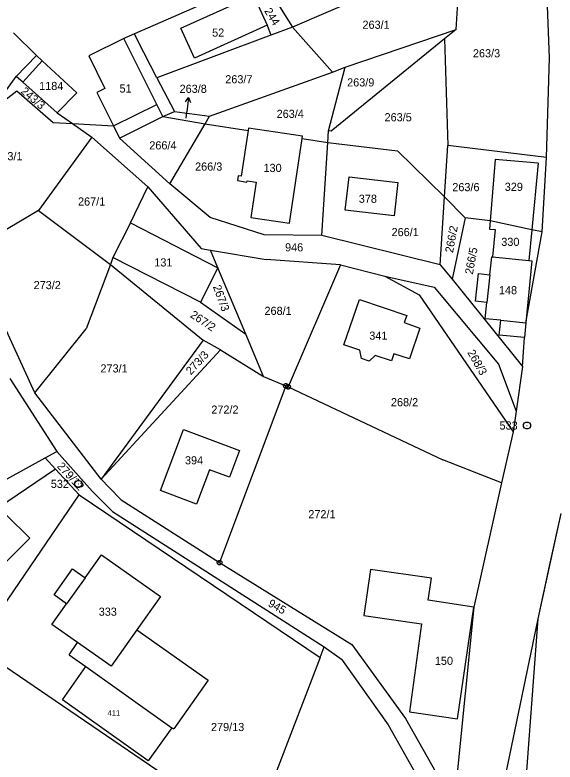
# Model space of a CAD drawing. Extents: x -593358 to -590116, y -1072518 to -1068420.
# Drawn here: x -591907.3 to -591794.4, y -1071223.8 to -1071067.8 of the extents above; entities that cross this region are included whole.
import ezdxf

# ---------------------------------------------------------------- set-up
doc = ezdxf.new("R2010")
doc.units = 0
for name, color, linetype in [('Parcela KN', 7, 'Continuous'), ('Parcela ZE', 7, 'Continuous'), ('Parcelní číslo', 7, 'Continuous'), ('Parcelní číslo_stavební', 7, 'Continuous'), ('stavby - vnitřní kresba', 7, 'Continuous'), ('Vnitřní obvod', 7, 'Continuous'), ('Vrstva 16', 7, 'Continuous'), ('Vrstva 17', 7, 'Continuous'), ('Vrstva 24', 7, 'Continuous')]:
    doc.layers.add(name, color=color, linetype=linetype)

msp = doc.modelspace()

# ---------------------------------------------------------------- linework, layer by layer
at = {"layer": 'Parcela KN'}
for p, q in [((-591856.73, -1071058.48), (-591849.3, -1071070.31)), ((-591815.08, -1071070.77), (-591814.32, -1071059.63)), ((-591795.58, -1071076.73), (-591796.32, -1071058.37)), ((-591825.5, -1071060.05), (-591849.3, -1071070.31)), ((-591863.81, -1071063.62), (-591882.32, -1071071.72)), ((-591857.42, -1071063.67), (-591854.58, -1071069.9)), ((-591854.58, -1071069.9), (-591853.8, -1071071.99)), ((-591849.3, -1071070.31), (-591853.8, -1071071.99)), ((-591849.3, -1071070.31), (-591840.91, -1071079.7)), ((-591838.28, -1071078.64), (-591815.08, -1071070.77)), ((-591815.08, -1071070.77), (-591817.5, -1071072.75)), ((-591907.56, -1071071.5), (-591902.78, -1071076.2)), ((-591882.32, -1071071.72), (-591884.53, -1071072.69)), ((-591881.7, -1071073.04), (-591882.32, -1071071.72)), ((-591853.8, -1071071.99), (-591877.63, -1071080.87)), ((-591884.53, -1071072.69), (-591891.87, -1071076.29)), ((-591877.63, -1071080.87), (-591881.7, -1071073.04)), ((-591817.5, -1071072.75), (-591841.18, -1071092.04)), ((-591817.5, -1071072.75), (-591816.85, -1071095.01)), ((-591902.78, -1071076.2), (-591901.6, -1071077.35)), ((-591891.87, -1071076.29), (-591888.5, -1071083.15)), ((-591796.21, -1071097.54), (-591795.58, -1071076.73)), ((-591901.6, -1071077.35), (-591905.66, -1071081.79)), ((-591901.6, -1071077.35), (-591894.38, -1071084.04)), ((-591841.77, -1071091.99), (-591838.28, -1071078.64)), ((-591840.91, -1071079.7), (-591838.28, -1071078.64)), ((-591866.61, -1071088.9), (-591840.91, -1071079.7)), ((-591912.16, -1071087.68), (-591907, -1071080.6)), ((-591905.66, -1071081.79), (-591907, -1071080.6)), ((-591877.63, -1071080.87), (-591873.97, -1071087.92)), ((-591898.44, -1071088.19), (-591905.66, -1071081.79)), ((-591888.5, -1071083.15), (-591890.16, -1071083.96)), ((-591912.16, -1071087.68), (-591906.88, -1071083.62)), ((-591906.88, -1071083.62), (-591899.3, -1071090.2)), ((-591894.38, -1071084.04), (-591898.44, -1071088.19)), ((-591890.16, -1071083.96), (-591886.68, -1071090.94)), ((-591876.38, -1071088.99), (-591873.97, -1071087.92)), ((-591873.97, -1071087.92), (-591866.61, -1071088.9)), ((-591898.44, -1071088.19), (-591895.27, -1071090.43)), ((-591885.41, -1071093.49), (-591876.38, -1071088.99)), ((-591876.38, -1071088.99), (-591867.56, -1071090.52)), ((-591867.56, -1071090.52), (-591866.61, -1071088.9)), ((-591899.3, -1071090.2), (-591895.27, -1071090.43)), ((-591895.27, -1071090.43), (-591891.19, -1071093.31)), ((-591895.27, -1071090.43), (-591886.68, -1071090.94)), ((-591886.68, -1071090.94), (-591885.41, -1071093.49)), ((-591874.88, -1071103.06), (-591867.56, -1071090.52)), ((-591867.56, -1071090.52), (-591858.57, -1071091.88)), ((-591858.57, -1071091.88), (-591859.99, -1071101.43)), ((-591858.5, -1071091.38), (-591858.57, -1071091.88)), ((-591847.16, -1071093.1), (-591858.5, -1071091.38)), ((-591841.92, -1071094.41), (-591841.77, -1071091.99)), ((-591841.18, -1071092.04), (-591841.77, -1071091.99)), ((-591891.19, -1071093.31), (-591902.39, -1071108.63)), ((-591879.51, -1071103.69), (-591891.19, -1071093.31)), ((-591874.88, -1071103.06), (-591885.41, -1071093.49)), ((-591849.93, -1071111.26), (-591847.24, -1071093.6)), ((-591847.24, -1071093.6), (-591847.16, -1071093.1)), ((-591847.24, -1071093.6), (-591841.92, -1071094.41)), ((-591843.14, -1071113.86), (-591841.92, -1071094.41)), ((-591841.92, -1071094.41), (-591827.31, -1071096.17)), ((-591817.51, -1071105.76), (-591816.85, -1071095.01)), ((-591796.21, -1071097.54), (-591816.85, -1071095.01)), ((-591827.31, -1071096.17), (-591817.51, -1071105.76)), ((-591806.91, -1071097.95), (-591807.96, -1071110.77)), ((-591797.92, -1071098.73), (-591806.91, -1071097.95)), ((-591797.92, -1071098.73), (-591799.27, -1071112.62)), ((-591797.08, -1071113.09), (-591796.21, -1071097.54)), ((-591860.63, -1071101.35), (-591860.78, -1071102.36)), ((-591859.99, -1071101.43), (-591860.63, -1071101.35)), ((-591838.27, -1071108.56), (-591837.43, -1071101.58)), ((-591837.43, -1071101.58), (-591827.25, -1071102.75)), ((-591866.46, -1071110.04), (-591874.88, -1071103.06)), ((-591860.78, -1071102.36), (-591858.82, -1071102.69)), ((-591858.82, -1071102.69), (-591858.77, -1071102.38)), ((-591858.77, -1071102.38), (-591856.86, -1071102.71)), ((-591856.86, -1071102.71), (-591857.95, -1071110.04)), ((-591827.25, -1071102.75), (-591828.05, -1071109.71)), ((-591883.1, -1071111.21), (-591879.51, -1071103.69)), ((-591879.51, -1071103.69), (-591868.37, -1071116.58)), ((-591818.39, -1071119.95), (-591817.51, -1071105.76)), ((-591817.51, -1071105.76), (-591813.2, -1071110.15)), ((-591902.39, -1071108.63), (-591914.66, -1071115.84)), ((-591902.39, -1071108.63), (-591887.3, -1071119.88)), ((-591828.05, -1071109.71), (-591838.27, -1071108.56)), ((-591883.1, -1071111.21), (-591886.81, -1071118.45)), ((-591855.19, -1071113.7), (-591866.46, -1071110.04)), ((-591857.95, -1071110.04), (-591849.93, -1071111.26)), ((-591807.96, -1071110.77), (-591813.2, -1071110.15)), ((-591807.96, -1071110.77), (-591808.1, -1071112.48)), ((-591799.27, -1071112.62), (-591807.96, -1071110.77)), ((-591808.1, -1071112.48), (-591806.93, -1071112.59)), ((-591806.93, -1071112.59), (-591807.45, -1071118.28)), ((-591799.27, -1071112.62), (-591799.9, -1071119.03)), ((-591797.08, -1071113.09), (-591799.27, -1071112.62)), ((-591843.14, -1071113.86), (-591855.19, -1071113.7)), ((-591818.39, -1071119.95), (-591843.14, -1071113.86)), ((-591800.53, -1071132.05), (-591797.08, -1071113.09)), ((-591868.37, -1071116.58), (-591866.41, -1071116.91)), ((-591864.87, -1071120.57), (-591866.41, -1071116.91)), ((-591866.41, -1071116.91), (-591854.77, -1071118.86)), ((-591886.81, -1071118.45), (-591887.3, -1071119.88)), ((-591868.52, -1071127.75), (-591886.81, -1071118.45)), ((-591839.23, -1071119.96), (-591854.77, -1071118.86)), ((-591808.02, -1071122.08), (-591807.61, -1071118.26)), ((-591807.61, -1071118.26), (-591807.45, -1071118.28)), ((-591807.45, -1071118.28), (-591799.9, -1071119.03)), ((-591887.3, -1071119.88), (-591892.37, -1071133.32)), ((-591887.3, -1071119.88), (-591867.97, -1071135.71)), ((-591864.87, -1071120.57), (-591868.52, -1071127.75)), ((-591859.04, -1071134.46), (-591864.87, -1071120.57)), ((-591839.23, -1071119.96), (-591850.19, -1071145.44)), ((-591839.23, -1071119.96), (-591829.95, -1071122.32)), ((-591818.39, -1071119.95), (-591815.93, -1071122.98)), ((-591829.95, -1071122.32), (-591822.84, -1071126.25)), ((-591829.95, -1071122.32), (-591819.64, -1071124.61)), ((-591811.04, -1071127.52), (-591810.42, -1071121.76)), ((-591810.42, -1071121.76), (-591808.02, -1071122.08)), ((-591815.93, -1071122.98), (-591801.21, -1071141.17)), ((-591903.11, -1071146.67), (-591913.41, -1071124.34)), ((-591819.64, -1071124.61), (-591806.25, -1071140.73)), ((-591822.84, -1071126.25), (-591803.17, -1071154.82)), ((-591868.52, -1071127.75), (-591859.04, -1071134.46)), ((-591838.52, -1071136.66), (-591835.31, -1071127.18)), ((-591835.31, -1071127.18), (-591825.4, -1071130.57)), ((-591808.64, -1071127.8), (-591811.04, -1071127.52)), ((-591809.01, -1071131.21), (-591808.64, -1071127.8)), ((-591825.4, -1071130.57), (-591825.91, -1071132.02)), ((-591805.74, -1071131.53), (-591809.01, -1071131.21)), ((-591806.06, -1071134.65), (-591805.74, -1071131.53)), ((-591825.91, -1071132.02), (-591822.66, -1071133.21)), ((-591822.66, -1071133.21), (-591824.86, -1071139.6)), ((-591800.53, -1071132.05), (-591800.83, -1071135.15)), ((-591903.11, -1071146.67), (-591892.37, -1071133.32)), ((-591855.34, -1071143.27), (-591859.04, -1071134.46)), ((-591800.83, -1071135.15), (-591806.06, -1071134.65)), ((-591867.97, -1071135.71), (-591889.24, -1071164.76)), ((-591864.3, -1071137.72), (-591867.97, -1071135.71)), ((-591801.21, -1071141.17), (-591800.83, -1071135.15)), ((-591864.3, -1071137.72), (-591889.24, -1071164.76)), ((-591864.3, -1071137.72), (-591855.34, -1071143.27)), ((-591835.21, -1071137.76), (-591838.52, -1071136.66)), ((-591834.88, -1071139.5), (-591835.21, -1071137.76)), ((-591833.23, -1071140.06), (-591834.88, -1071139.5)), ((-591832.03, -1071138.91), (-591833.23, -1071140.06)), ((-591828.6, -1071140.01), (-591832.03, -1071138.91)), ((-591828.12, -1071138.53), (-591828.6, -1071140.01)), ((-591824.86, -1071139.6), (-591828.12, -1071138.53)), ((-591806.25, -1071140.73), (-591802.56, -1071150.55)), ((-591801.21, -1071141.17), (-591802.56, -1071150.55)), ((-591908.38, -1071143.73), (-591898.55, -1071158.97)), ((-591855.34, -1071143.27), (-591850.65, -1071145.25)), ((-591850.65, -1071145.25), (-591864.51, -1071182.17)), ((-591850.19, -1071145.44), (-591850.65, -1071145.25)), ((-591850.19, -1071145.44), (-591817.86, -1071160.67)), ((-591889.24, -1071164.76), (-591903.11, -1071146.67)), ((-591802.56, -1071150.55), (-591803.17, -1071154.82)), ((-591876.86, -1071167.13), (-591872.05, -1071154.39)), ((-591872.05, -1071154.39), (-591860.32, -1071158.76)), ((-591803.17, -1071154.82), (-591805.59, -1071165.49)), ((-591900.95, -1071160.29), (-591898.55, -1071158.97)), ((-591898.55, -1071158.97), (-591891.17, -1071167.27)), ((-591860.32, -1071158.76), (-591862.45, -1071164.32)), ((-591929.23, -1071175.85), (-591900.95, -1071160.29)), ((-591900.95, -1071160.29), (-591898.8, -1071162.66)), ((-591805.59, -1071165.49), (-591817.86, -1071160.67)), ((-591898.8, -1071162.66), (-591916.14, -1071174.37)), ((-591893.89, -1071167.97), (-591898.8, -1071162.66)), ((-591866.64, -1071162.79), (-591869.33, -1071169.94)), ((-591862.45, -1071164.32), (-591866.64, -1071162.79)), ((-591889.24, -1071164.76), (-591887.59, -1071166.48)), ((-591805.59, -1071165.49), (-591811.35, -1071191.44)), ((-591891.17, -1071167.27), (-591886.9, -1071171.48)), ((-591887.59, -1071166.48), (-591885.06, -1071169.07)), ((-591869.33, -1071169.94), (-591876.86, -1071167.13)), ((-591915.46, -1071199.67), (-591893.89, -1071167.97)), ((-591893.89, -1071167.97), (-591843.51, -1071202.01)), ((-591885.06, -1071169.07), (-591864.51, -1071182.17)), ((-591904.18, -1071177.04), (-591909.14, -1071172.21)), ((-591886.9, -1071171.48), (-591842.65, -1071199.77)), ((-591797.92, -1071193.88), (-591793.16, -1071171.9)), ((-591909.87, -1071182.79), (-591904.18, -1071177.04)), ((-591892.62, -1071185.34), (-591889.21, -1071180.52)), ((-591889.21, -1071180.52), (-591876.89, -1071189.26)), ((-591864.51, -1071182.17), (-591836.88, -1071199.3)), ((-591899.11, -1071188.89), (-591895.27, -1071183.46)), ((-591895.27, -1071183.46), (-591892.62, -1071185.34)), ((-591832.96, -1071183.62), (-591834.35, -1071193.22)), ((-591820.24, -1071185.44), (-591832.96, -1071183.62)), ((-591820.91, -1071190.04), (-591820.24, -1071185.44)), ((-591896.48, -1071190.75), (-591899.11, -1071188.89)), ((-591876.89, -1071189.26), (-591881.79, -1071196.17)), ((-591899.54, -1071195.08), (-591896.48, -1071190.75)), ((-591811.35, -1071191.44), (-591820.91, -1071190.04)), ((-591811.35, -1071191.44), (-591815.51, -1071232.63)), ((-591814.78, -1071214.8), (-591811.35, -1071191.44)), ((-591834.35, -1071193.22), (-591822.3, -1071194.97)), ((-591804.64, -1071226.05), (-591797.92, -1071193.88)), ((-591801.11, -1071236.11), (-591797.92, -1071193.88)), ((-591894.18, -1071198.87), (-591899.54, -1071195.08)), ((-591822.3, -1071194.97), (-591824.86, -1071213.36)), ((-591881.79, -1071196.17), (-591866.88, -1071206.74)), ((-591915.46, -1071199.67), (-591858.93, -1071238.14)), ((-591895.97, -1071201.41), (-591894.18, -1071198.87)), ((-591843.51, -1071202.01), (-591842.65, -1071199.77)), ((-591842.65, -1071199.77), (-591839.04, -1071202.33)), ((-591836.88, -1071199.3), (-591825.69, -1071214.74)), ((-591895.97, -1071201.41), (-591892.49, -1071203.88)), ((-591843.51, -1071202.01), (-591857.72, -1071238.98)), ((-591839.04, -1071202.33), (-591829.31, -1071216.03)), ((-591897.37, -1071210.8), (-591892.49, -1071203.88)), ((-591892.49, -1071203.88), (-591874.49, -1071216.64)), ((-591866.88, -1071206.74), (-591874.1, -1071216.91)), ((-591879.41, -1071223.54), (-591897.37, -1071210.8)), ((-591824.86, -1071213.36), (-591814.78, -1071214.8)), ((-591825.69, -1071214.74), (-591815.51, -1071232.63)), ((-591874.49, -1071216.64), (-591879.41, -1071223.54)), ((-591874.49, -1071216.64), (-591874.1, -1071216.91)), ((-591829.31, -1071216.03), (-591821.68, -1071229.47))]:
    msp.add_line(p, q, dxfattribs=at)
at = {"layer": 'Parcela ZE'}
msp.add_line((-591813.2, -1071110.15), (-591815.93, -1071122.98), dxfattribs=at)
at = {"layer": 'stavby - vnitřní kresba'}
for p, q in [((-591872.58, -1071070.53), (-591857.42, -1071063.67)), ((-591869.75, -1071076.77), (-591872.58, -1071070.53)), ((-591854.58, -1071069.9), (-591869.75, -1071076.77)), ((-591877.65, -1071086.45), (-591884.53, -1071072.69)), ((-591907, -1071080.6), (-591902.78, -1071076.2)), ((-591886.68, -1071090.94), (-591877.65, -1071086.45)), ((-591876.38, -1071088.99), (-591877.65, -1071086.45)), ((-591883.1, -1071111.21), (-591864.87, -1071120.57)), ((-591799.26, -1071119.09), (-591800.53, -1071132.05)), ((-591799.9, -1071119.03), (-591799.26, -1071119.09)), ((-591808.02, -1071122.08), (-591808.64, -1071127.8)), ((-591805.74, -1071131.53), (-591800.53, -1071132.05)), ((-591892.62, -1071185.34), (-591896.48, -1071190.75)), ((-591881.79, -1071196.17), (-591887.2, -1071203.82)), ((-591887.2, -1071203.82), (-591894.18, -1071198.87))]:
    msp.add_line(p, q, dxfattribs=at)
at = {"layer": 'Vnitřní obvod'}
msp.add_lwpolyline([(-591811.14, -1071264.07), (-591809.95, -1071258.995), (-591808.76, -1071253.92), (-591807.595, -1071247.545), (-591806.43, -1071241.17), (-591805.535, -1071233.61), (-591804.64, -1071226.05), (-591801.28, -1071209.965), (-591797.92, -1071193.88), (-591795.54, -1071182.89), (-591793.16, -1071171.9)], dxfattribs=at)
at = {"layer": 'Vrstva 16'}
for p in [(-591870.998, -1071085), (-591871.49, -1071089.29)]:
    msp.add_line(p, (-591871.34, -1071087.98), dxfattribs=at)
msp.add_lwpolyline([(-591871.609, -1071085.936), (-591870.998, -1071085), (-591870.615, -1071086.05)], dxfattribs=at)
at = {"layer": 'Vrstva 24'}
for p, q in [((-591850.77, -1071145.25), (-591850.53, -1071145.25)), ((-591850.31, -1071145.44), (-591850.07, -1071145.44)), ((-591800.32, -1071153.52), (-591800.22, -1071153.52)), ((-591894.08, -1071165.71), (-591893.98, -1071165.71)), ((-591864.63, -1071182.17), (-591864.39, -1071182.17))]:
    msp.add_line(p, q, dxfattribs=at)
for points in [[(-591850.5, -1071144.77), (-591850.25, -1071144.95), (-591850.15, -1071145.24), (-591850.25, -1071145.53), (-591850.5, -1071145.71), (-591850.81, -1071145.71), (-591851.06, -1071145.53), (-591851.16, -1071145.24), (-591851.06, -1071144.95), (-591850.81, -1071144.77)], [(-591850.04, -1071144.96), (-591849.79, -1071145.14), (-591849.69, -1071145.43), (-591849.79, -1071145.72), (-591850.04, -1071145.9), (-591850.35, -1071145.9), (-591850.6, -1071145.72), (-591850.7, -1071145.43), (-591850.6, -1071145.14), (-591850.35, -1071144.96)], [(-591800.08, -1071152.8), (-591799.74, -1071152.99), (-591799.55, -1071153.33), (-591799.55, -1071153.72), (-591799.74, -1071154.06), (-591800.08, -1071154.25), (-591800.47, -1071154.25), (-591800.81, -1071154.06), (-591801, -1071153.72), (-591801, -1071153.33), (-591800.81, -1071152.99), (-591800.47, -1071152.8)], [(-591893.84, -1071164.99), (-591893.5, -1071165.18), (-591893.31, -1071165.52), (-591893.31, -1071165.91), (-591893.5, -1071166.25), (-591893.84, -1071166.44), (-591894.23, -1071166.44), (-591894.57, -1071166.25), (-591894.76, -1071165.91), (-591894.76, -1071165.52), (-591894.57, -1071165.18), (-591894.23, -1071164.99)], [(-591864.36, -1071181.69), (-591864.11, -1071181.87), (-591864.01, -1071182.16), (-591864.11, -1071182.45), (-591864.36, -1071182.63), (-591864.67, -1071182.63), (-591864.92, -1071182.45), (-591865.02, -1071182.16), (-591864.92, -1071181.87), (-591864.67, -1071181.69)]]:
    msp.add_lwpolyline(points, close=True, dxfattribs=at)

# ---------------------------------------------------------------- texts
at = {"layer": 'Parcelní číslo'}
for s, rotation, p in [('244', 302.12064, (-591855.248, -1071066.943)), ('243/3', 319.53856, (-591906.201, -1071083.931)), ('266/2', 79.46925, (-591815.754, -1071117.56)), ('266/5', 79.81302, (-591811.599, -1071122.068)), ('267/3', 290.08853, (-591865.931, -1071124.513)), ('267/2', 326.12758, (-591870.799, -1071130.777)), ('268/3', 299.59963, (-591812.798, -1071138.262)), ('273/3', 47.4982, (-591870.49, -1071143.064)), ('279/12', 312.72036, (-591898.593, -1071162.128)), ('945', 330.25287, (-591854.547, -1071191.157))]:
    msp.add_text(s, height=1.7, rotation=rotation, dxfattribs=at).set_placement(p)
for s, height, p in [('263/1', 1.7, (-591834.656, -1071070.66)), ('263/3', 1.7, (-591811.581, -1071076.62)), ('1184', 1.7, (-591902.224, -1071083.45)), ('263/7', 1.7, (-591863.334, -1071082.05)), ('263/9', 1.7, (-591837.864, -1071082.7)), ('263/4', 1.7, (-591852.594, -1071089.27)), ('263/8', 0.1, (-591871.703, -1071089.29)), ('263/5', 1.7, (-591830.041, -1071089.98)), ('266/4', 1.7, (-591879.207, -1071095.85)), ('243/1', 1.7, (-591911.386, -1071098.12)), ('266/3', 1.7, (-591869.634, -1071100.28)), ('263/6', 1.7, (-591815.884, -1071104.58)), ('267/1', 1.7, (-591894.099, -1071107.58)), ('266/1', 1.7, (-591828.579, -1071113.97)), ('946', 1.7, (-591850.834, -1071117.15)), ('273/2', 1.7, (-591903.377, -1071125.04)), ('268/1', 1.7, (-591855.136, -1071130.42)), ('273/1', 1.7, (-591889.406, -1071142.44)), ('268/2', 1.7, (-591828.707, -1071149.5)), ('272/2', 1.7, (-591866.244, -1071151.05)), ('272/1', 1.7, (-591845.972, -1071172.9)), ('279/13', 1.7, (-591866.315, -1071217.35))]:
    msp.add_text(s, height=height, dxfattribs=at).set_placement(p)
at = {"layer": 'Parcelní číslo_stavební'}
for s, height, p in [('52', 1.7, (-591866.075, -1071072.3)), ('51', 1.7, (-591885.424, -1071083.97)), ('130', 1.7, (-591855.34, -1071100.56)), ('329', 1.7, (-591804.925, -1071104.51)), ('378', 1.7, (-591835.421, -1071107)), ('330', 1.7, (-591805.655, -1071116.01)), ('131', 1.7, (-591878.165, -1071120.3)), ('148', 1.7, (-591806.146, -1071126.11)), ('341', 1.7, (-591833.233, -1071135.6)), ('394', 1.7, (-591871.751, -1071161.64)), ('333', 1.7, (-591889.775, -1071193.26)), ('150', 1.7, (-591819.53, -1071203.52)), ('411', 1.14, (-591887.914, -1071214.13))]:
    msp.add_text(s, height=height, dxfattribs=at).set_placement(p)
at = {"layer": 'Vrstva 16'}
msp.add_text('263/8', height=1.7, dxfattribs=at).set_placement((-591872.873, -1071084.04))
at = {"layer": 'Vrstva 17'}
for s, p in [('533', (-591806.024, -1071154.37)), ('532', (-591899.784, -1071166.56))]:
    msp.add_text(s, height=1.7, dxfattribs=at).set_placement(p)

doc.saveas('drawing.dxf')
